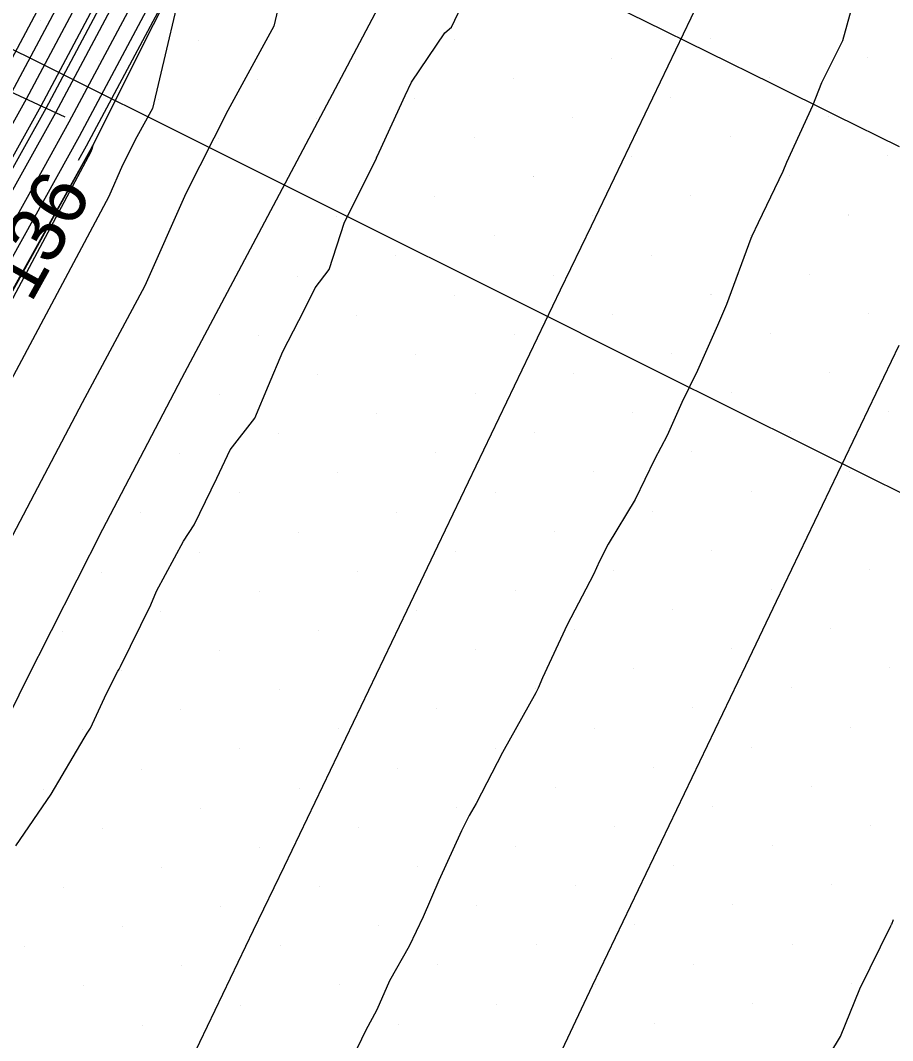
# Model space of a CAD drawing. Extents: x 2354170 to 2357230, y 866100 to 868290.
# Drawn here: x 2355652.34 to 2355683.04, y 867171.77 to 867207.68 of the extents above; entities that cross this region are included whole.
import ezdxf

# ---------------------------------------------------------------- set-up
doc = ezdxf.new("R2010")
doc.units = 0
for name, color, linetype in [('Default', 7, 'Continuous'), ('DTM Contours Minor', 7, 'Continuous'), ('DTM Contours Minor Text', 7, 'Continuous'), ('Exist DTM Breakline', 7, 'Continuous'), ('Exist DTM Scan Elevation Point', 7, 'Continuous'), ('Exist Roads EOP', 7, 'Continuous'), ('Exist Structure Major Box Culvert or Tunnel Topo', 7, 'Continuous'), ('PH Exist DTM Breakline', 7, 'Continuous'), ('Scratch_Level_0', 7, 'Continuous'), ('Scratch_Level_4', 7, 'Continuous')]:
    doc.layers.add(name, color=color, linetype=linetype)

msp = doc.modelspace()

# ---------------------------------------------------------------- linework, layer by layer
at = {"layer": 'Default'}
for points in [[(2355627.875, 867171.447), (2355632.859, 867174.412), (2355638.568, 867181.563), (2355640.373, 867183.242), (2355646.893, 867192.968), (2355647.497, 867193.747), (2355647.941, 867194.308), (2355653.583, 867204.437), (2355661.979, 867220.21), (2355662.34, 867220.791), (2355662.503, 867221.116), (2355662.651, 867221.439), (2355663.081, 867222.602), (2355676.487, 867247.563), (2355676.564, 867247.975), (2355678.247, 867252.715), (2355678.899, 867255.447), (2355681.558, 867263.592), (2355682.07, 867268.67), (2355682.394, 867273.103), (2355682.876, 867276.335), (2355682.749, 867277.758), (2355683.111, 867286.719)], [(2355617.837, 867169.487), (2355624.479, 867172.563), (2355627.784, 867173.921), (2355631.491, 867176.127), (2355635.739, 867181.447), (2355638.864, 867184.354), (2355644.695, 867193.052), (2355645.891, 867194.595), (2355646.772, 867195.707), (2355652.035, 867205.154), (2355659.865, 867219.865), (2355660.73, 867221.257), (2355661.12, 867222.035), (2355661.474, 867222.81), (2355662.504, 867225.594), (2355674.864, 867248.608), (2355675.22, 867250.522), (2355676.622, 867254.472), (2355678.631, 867262.891), (2355679.304, 867264.951), (2355679.433, 867266.235), (2355679.515, 867267.356), (2355680.785, 867275.887), (2355680.452, 867279.643)], [(2355617.782, 867168.59), (2355625.128, 867171.992), (2355627.814, 867173.096), (2355631.947, 867175.555), (2355636.682, 867181.485), (2355639.367, 867183.983), (2355645.427, 867193.024), (2355646.426, 867194.313), (2355647.162, 867195.241), (2355652.551, 867204.915), (2355660.57, 867219.98), (2355661.267, 867221.102), (2355661.581, 867221.729), (2355661.867, 867222.353), (2355662.696, 867224.597), (2355675.405, 867248.259), (2355675.668, 867249.673), (2355677.164, 867253.886), (2355678.72, 867260.409), (2355680.055, 867264.498), (2355680.312, 867267.047), (2355680.475, 867269.272), (2355681.482, 867276.036), (2355681.217, 867279.015)], [(2355638.326, 867182.176), (2355639.87, 867183.612), (2355646.16, 867192.996), (2355646.961, 867194.03), (2355647.552, 867194.774), (2355653.067, 867204.676), (2355661.274, 867220.095), (2355661.804, 867220.946), (2355662.042, 867221.422), (2355662.259, 867221.896), (2355662.889, 867223.599), (2355675.946, 867247.911), (2355676.116, 867248.824), (2355677.705, 867253.3), (2355678.809, 867257.928), (2355680.807, 867264.045), (2355681.191, 867267.858), (2355681.435, 867271.187), (2355681.438, 867271.212)], [(2355670.881, 867242.547), (2355662.312, 867226.592), (2355661.082, 867223.266), (2355660.659, 867222.341), (2355660.194, 867221.412), (2355659.16, 867219.75), (2355651.519, 867205.393), (2355646.383, 867196.174), (2355645.356, 867194.878), (2355643.962, 867193.081), (2355638.361, 867184.724), (2355634.795, 867181.408), (2355631.035, 867176.699), (2355627.753, 867174.746), (2355623.83, 867173.134), (2355617.893, 867170.384), (2355609.975, 867169.074)], [(2355663.956, 867218.975), (2355661.26, 867207.48), (2355659.633, 867204.514), (2355658.155, 867201.59), (2355656.711, 867198.335), (2355654.513, 867194.219), (2355652.817, 867191.004), (2355651.152, 867187.851), (2355649.952, 867183.728), (2355647.847, 867179.768), (2355645.785, 867176.115), (2355644.96, 867173.134), (2355642.8, 867168.809)], [(2355627.936, 867169.797), (2355633.771, 867173.269), (2355640.454, 867181.64), (2355641.379, 867182.5), (2355648.358, 867192.912), (2355648.567, 867193.181), (2355648.72, 867193.375), (2355651.199, 867197.825), (2355654.419, 867203.601), (2355662.554, 867218.871)], [(2355652.176, 867178.624), (2355653.413, 867180.44), (2355654.575, 867182.418), (2355654.691, 867182.593), (2355654.799, 867182.767), (2355655.364, 867183.991), (2355655.765, 867184.779), (2355655.815, 867184.847), (2355655.865, 867184.939), (2355656.927, 867187.108), (2355657.13, 867187.585), (2355658.077, 867189.345), (2355658.459, 867189.921), (2355659.257, 867191.562), (2355659.725, 867192.562), (2355660.586, 867193.681), (2355661.068, 867194.824), (2355661.573, 867196.025), (2355662.331, 867197.482), (2355662.717, 867198.266), (2355663.204, 867198.911), (2355663.746, 867200.583), (2355664.856, 867202.802), (2355664.874, 867202.834), (2355664.889, 867202.862), (2355664.971, 867203.043), (2355665.887, 867205.036), (2355666.11, 867205.502), (2355667.274, 867207.241), (2355667.518, 867207.447), (2355668.466, 867209.451)], [(2355656.291, 867208.314), (2355654.045, 867204.099), (2355653.157, 867202.505), (2355648.331, 867193.842), (2355648.032, 867193.464), (2355647.625, 867192.94), (2355640.876, 867182.871), (2355639.511, 867181.602), (2355633.315, 867173.84), (2355627.906, 867170.622)], [(2355681.588, 867208.067), (2355681.285, 867206.965), (2355680.546, 867205.482), (2355680.22, 867204.672), (2355679.314, 867202.677), (2355679.183, 867202.36), (2355678.311, 867200.552), (2355678.092, 867200.084), (2355678.055, 867199.999), (2355677.195, 867197.68), (2355676.873, 867196.946), (2355676.178, 867195.355), (2355675.623, 867194.226), (2355675.106, 867193.067), (2355674.659, 867192.223), (2355673.982, 867190.813), (2355673.029, 867189.245), (2355672.719, 867188.651), (2355672.508, 867188.177), (2355671.582, 867186.406), (2355670.718, 867184.544), (2355670.567, 867184.174), (2355670.528, 867184.105), (2355670.486, 867184.016), (2355669.306, 867181.916), (2355668.382, 867180.121), (2355668.137, 867179.692), (2355667.867, 867179.156), (2355667.065, 867177.404), (2355666.515, 867176.132), (2355666.022, 867175.096), (2355665.336, 867173.868), (2355664.889, 867172.848), (2355664.481, 867172.11), (2355663.761, 867170.596)], [(2355629.378, 867169.812), (2355634.227, 867172.697), (2355641.398, 867181.679), (2355641.882, 867182.13), (2355649.091, 867192.884), (2355649.102, 867192.899), (2355649.11, 867192.909), (2355649.242, 867193.146), (2355654.793, 867203.103), (2355654.885, 867203.275), (2355654.852, 867203.136), (2355654.838, 867203.111), (2355654.825, 867203.085), (2355654.813, 867203.057), (2355649.418, 867192.954), (2355649.328, 867192.783), (2355649.239, 867192.615), (2355649.077, 867192.058)], [(2355680.837, 867171.29), (2355681.215, 867171.91), (2355681.895, 867173.587), (2355682.98, 867175.815), (2355683, 867175.854), (2355683.013, 867175.87), (2355683.07, 867176.029)]]:
    msp.add_lwpolyline(points, dxfattribs=at)
at = {"layer": 'DTM Contours Minor'}
for points in [[(2355625.993, 867171.232), (2355627.855, 867171.997), (2355632.555, 867174.793), (2355637.939, 867181.537), (2355640.038, 867183.489), (2355646.404, 867192.987), (2355647.14, 867193.936), (2355647.681, 867194.619), (2355653.239, 867204.596), (2355661.509, 867220.133), (2355661.983, 867220.895), (2355662.196, 867221.32), (2355662.389, 867221.744), (2355662.953, 867223.267), (2355676.127, 867247.795), (2355676.265, 867248.541), (2355677.886, 867253.105), (2355678.839, 867257.101), (2355681.057, 867263.894), (2355681.484, 867268.129), (2355681.755, 867271.826), (2355682.411, 867276.236), (2355682.239, 867278.177), (2355682.588, 867286.836)], [(2355679.686, 867280.272), (2355680.088, 867275.738), (2355678.555, 867265.441), (2355678.554, 867265.423), (2355678.552, 867265.404), (2355678.542, 867265.372), (2355676.081, 867255.057), (2355674.772, 867251.371), (2355674.323, 867248.956), (2355662.312, 867226.592), (2355661.082, 867223.266), (2355660.659, 867222.341), (2355660.194, 867221.412), (2355659.16, 867219.75), (2355651.519, 867205.393), (2355646.383, 867196.174), (2355645.356, 867194.878), (2355643.962, 867193.081), (2355638.361, 867184.724), (2355634.795, 867181.408), (2355631.891, 867177.77)], [(2355654.385, 867202.761), (2355654.668, 867203.269), (2355658.262, 867210.015), (2355656.988, 867204.584), (2355656.437, 867203.578), (2355655.935, 867202.587), (2355655.445, 867201.483), (2355651.117, 867193.376), (2355650.491, 867192.19), (2355649.877, 867191.027), (2355647.567, 867183.092), (2355646.13, 867180.388), (2355644.723, 867177.894), (2355643.307, 867172.776), (2355641.525, 867169.208)]]:
    msp.add_lwpolyline(points, dxfattribs=at)
at = {"layer": 'Exist DTM Breakline'}
for points in [[(2355658.381, 867171.148), (2355659.465, 867173.402), (2355660.547, 867175.655), (2355661.63, 867177.909), (2355662.712, 867180.162), (2355663.794, 867182.416), (2355664.874, 867184.67), (2355665.952, 867186.926), (2355667.03, 867189.182), (2355668.108, 867191.437), (2355669.188, 867193.692), (2355670.272, 867195.945), (2355671.355, 867198.198), (2355672.439, 867200.451), (2355673.521, 867202.704), (2355674.601, 867204.959), (2355675.681, 867207.214), (2355676.76, 867209.469), (2355677.84, 867211.724), (2355678.919, 867213.979), (2355679.998, 867216.234), (2355681.077, 867218.489), (2355682.156, 867220.744), (2355683.237, 867222.999)], [(2355671.405, 867171.448), (2355672.476, 867173.707), (2355673.556, 867175.961), (2355674.636, 867178.216), (2355675.717, 867180.47), (2355676.797, 867182.725), (2355677.877, 867184.979), (2355678.958, 867187.234), (2355680.038, 867189.488), (2355681.118, 867191.743), (2355682.199, 867193.997), (2355683.279, 867196.252)]]:
    msp.add_lwpolyline(points, dxfattribs=at)
at = {"layer": 'Exist DTM Scan Elevation Point'}
for p, q in [((2355676.618, 867207.055), (2355676.618, 867207.055)), ((2355667.604, 867207.023), (2355667.604, 867207.023)), ((2355673.154, 867206.349), (2355673.154, 867206.349)), ((2355682.167, 867206.381), (2355682.167, 867206.381)), ((2355669.689, 867205.644), (2355669.689, 867205.644)), ((2355678.703, 867205.675), (2355678.703, 867205.675)), ((2355666.225, 867204.938), (2355666.225, 867204.938)), ((2355675.239, 867204.97), (2355675.239, 867204.97)), ((2355671.774, 867204.264), (2355671.774, 867204.264)), ((2355680.788, 867204.296), (2355680.788, 867204.296)), ((2355668.31, 867203.559), (2355668.31, 867203.559)), ((2355677.324, 867203.59), (2355677.324, 867203.59)), ((2355664.845, 867202.853), (2355664.845, 867202.853)), ((2355673.859, 867202.885), (2355673.859, 867202.885)), ((2355682.873, 867202.916), (2355682.873, 867202.916)), ((2355670.395, 867202.179), (2355670.395, 867202.179)), ((2355679.408, 867202.211), (2355679.408, 867202.211)), ((2355666.93, 867201.474), (2355666.93, 867201.474)), ((2355675.944, 867201.505), (2355675.944, 867201.505)), ((2355663.466, 867200.768), (2355663.466, 867200.768)), ((2355672.48, 867200.8), (2355672.48, 867200.8)), ((2355681.493, 867200.831), (2355681.493, 867200.831)), ((2355669.015, 867200.094), (2355669.015, 867200.094)), ((2355678.029, 867200.126), (2355678.029, 867200.126)), ((2355665.551, 867199.389), (2355665.551, 867199.389)), ((2355674.565, 867199.42), (2355674.565, 867199.42)), ((2355662.086, 867198.683), (2355662.086, 867198.683)), ((2355671.1, 867198.715), (2355671.1, 867198.715)), ((2355680.114, 867198.746), (2355680.114, 867198.746)), ((2355667.636, 867198.009), (2355667.636, 867198.009)), ((2355676.65, 867198.041), (2355676.65, 867198.041)), ((2355673.185, 867197.335), (2355673.185, 867197.335)), ((2355682.199, 867197.367), (2355682.199, 867197.367)), ((2355664.171, 867197.304), (2355664.171, 867197.304)), ((2355669.721, 867196.63), (2355669.721, 867196.63)), ((2355678.735, 867196.661), (2355678.735, 867196.661)), ((2355660.707, 867196.598), (2355660.707, 867196.598)), ((2355666.256, 867195.924), (2355666.256, 867195.924)), ((2355675.27, 867195.956), (2355675.27, 867195.956)), ((2355662.792, 867195.219), (2355662.792, 867195.219)), ((2355671.806, 867195.25), (2355671.806, 867195.25)), ((2355680.82, 867195.282), (2355680.82, 867195.282)), ((2355659.328, 867194.513), (2355659.328, 867194.513)), ((2355668.341, 867194.545), (2355668.341, 867194.545)), ((2355677.355, 867194.576), (2355677.355, 867194.576)), ((2355664.877, 867193.839), (2355664.877, 867193.839)), ((2355673.891, 867193.871), (2355673.891, 867193.871)), ((2355682.905, 867193.903), (2355682.905, 867193.903)), ((2355661.413, 867193.134), (2355661.413, 867193.134)), ((2355670.426, 867193.165), (2355670.426, 867193.165)), ((2355679.44, 867193.197), (2355679.44, 867193.197)), ((2355657.948, 867192.428), (2355657.948, 867192.428)), ((2355666.962, 867192.46), (2355666.962, 867192.46)), ((2355675.976, 867192.491), (2355675.976, 867192.491)), ((2355663.498, 867191.754), (2355663.498, 867191.754)), ((2355672.511, 867191.786), (2355672.511, 867191.786)), ((2355681.525, 867191.818), (2355681.525, 867191.818)), ((2355660.033, 867191.049), (2355660.033, 867191.049)), ((2355669.047, 867191.08), (2355669.047, 867191.08)), ((2355678.061, 867191.112), (2355678.061, 867191.112)), ((2355656.569, 867190.343), (2355656.569, 867190.343)), ((2355665.582, 867190.375), (2355665.582, 867190.375)), ((2355674.596, 867190.406), (2355674.596, 867190.406)), ((2355662.118, 867189.669), (2355662.118, 867189.669)), ((2355671.132, 867189.701), (2355671.132, 867189.701)), ((2355658.654, 867188.964), (2355658.654, 867188.964)), ((2355667.667, 867188.995), (2355667.667, 867188.995)), ((2355676.681, 867189.027), (2355676.681, 867189.027)), ((2355682.231, 867188.353), (2355682.231, 867188.353)), ((2355655.189, 867188.258), (2355655.189, 867188.258)), ((2355664.203, 867188.29), (2355664.203, 867188.29)), ((2355673.217, 867188.321), (2355673.217, 867188.321)), ((2355678.766, 867187.648), (2355678.766, 867187.648)), ((2355660.739, 867187.584), (2355660.739, 867187.584)), ((2355669.752, 867187.616), (2355669.752, 867187.616)), ((2355675.302, 867186.942), (2355675.302, 867186.942)), ((2355657.274, 867186.879), (2355657.274, 867186.879)), ((2355666.288, 867186.91), (2355666.288, 867186.91)), ((2355662.824, 867186.205), (2355662.824, 867186.205)), ((2355671.837, 867186.237), (2355671.837, 867186.237)), ((2355680.851, 867186.268), (2355680.851, 867186.268)), ((2355653.81, 867186.173), (2355653.81, 867186.173)), ((2355659.359, 867185.499), (2355659.359, 867185.499)), ((2355668.373, 867185.531), (2355668.373, 867185.531)), ((2355677.387, 867185.563), (2355677.387, 867185.563)), ((2355655.895, 867184.794), (2355655.895, 867184.794)), ((2355673.922, 867184.857), (2355673.922, 867184.857)), ((2355682.936, 867184.889), (2355682.936, 867184.889)), ((2355661.444, 867184.12), (2355661.444, 867184.12)), ((2355670.458, 867184.152), (2355670.458, 867184.152)), ((2355679.472, 867184.183), (2355679.472, 867184.183)), ((2355657.98, 867183.414), (2355657.98, 867183.414)), ((2355666.994, 867183.446), (2355666.994, 867183.446)), ((2355676.007, 867183.478), (2355676.007, 867183.478)), ((2355654.515, 867182.709), (2355654.515, 867182.709)), ((2355663.529, 867182.74), (2355663.529, 867182.74)), ((2355672.543, 867182.772), (2355672.543, 867182.772)), ((2355681.557, 867182.804), (2355681.557, 867182.804)), ((2355660.065, 867182.035), (2355660.065, 867182.035)), ((2355669.079, 867182.067), (2355669.079, 867182.067)), ((2355678.092, 867182.098), (2355678.092, 867182.098)), ((2355656.6, 867181.329), (2355656.6, 867181.329)), ((2355665.614, 867181.361), (2355665.614, 867181.361)), ((2355674.628, 867181.393), (2355674.628, 867181.393)), ((2355653.136, 867180.624), (2355653.136, 867180.624)), ((2355662.15, 867180.655), (2355662.15, 867180.655)), ((2355671.164, 867180.687), (2355671.164, 867180.687)), ((2355680.177, 867180.719), (2355680.177, 867180.719)), ((2355658.685, 867179.95), (2355658.685, 867179.95)), ((2355667.699, 867179.982), (2355667.699, 867179.982)), ((2355676.713, 867180.013), (2355676.713, 867180.013)), ((2355655.221, 867179.244), (2355655.221, 867179.244)), ((2355664.235, 867179.276), (2355664.235, 867179.276)), ((2355673.249, 867179.308), (2355673.249, 867179.308)), ((2355682.262, 867179.339), (2355682.262, 867179.339)), ((2355660.77, 867178.57), (2355660.77, 867178.57)), ((2355669.784, 867178.602), (2355669.784, 867178.602)), ((2355678.798, 867178.634), (2355678.798, 867178.634)), ((2355657.306, 867177.865), (2355657.306, 867177.865)), ((2355666.32, 867177.897), (2355666.32, 867177.897)), ((2355675.334, 867177.928), (2355675.334, 867177.928)), ((2355671.869, 867177.223), (2355671.869, 867177.223)), ((2355680.883, 867177.254), (2355680.883, 867177.254)), ((2355653.841, 867177.159), (2355653.841, 867177.159)), ((2355662.855, 867177.191), (2355662.855, 867177.191)), ((2355668.405, 867176.517), (2355668.405, 867176.517)), ((2355677.419, 867176.549), (2355677.419, 867176.549)), ((2355659.391, 867176.485), (2355659.391, 867176.485)), ((2355664.94, 867175.812), (2355664.94, 867175.812)), ((2355673.954, 867175.843), (2355673.954, 867175.843)), ((2355682.968, 867175.875), (2355682.968, 867175.875)), ((2355655.926, 867175.78), (2355655.926, 867175.78)), ((2355652.462, 867175.074), (2355652.462, 867175.074)), ((2355661.476, 867175.106), (2355661.476, 867175.106)), ((2355670.49, 867175.138), (2355670.49, 867175.138)), ((2355679.504, 867175.169), (2355679.504, 867175.169)), ((2355658.011, 867174.4), (2355658.011, 867174.4)), ((2355667.025, 867174.432), (2355667.025, 867174.432)), ((2355676.039, 867174.464), (2355676.039, 867174.464)), ((2355654.547, 867173.695), (2355654.547, 867173.695)), ((2355663.561, 867173.727), (2355663.561, 867173.727)), ((2355672.575, 867173.758), (2355672.575, 867173.758)), ((2355681.589, 867173.79), (2355681.589, 867173.79)), ((2355660.096, 867173.021), (2355660.096, 867173.021)), ((2355669.11, 867173.053), (2355669.11, 867173.053)), ((2355678.124, 867173.084), (2355678.124, 867173.084)), ((2355656.632, 867172.315), (2355656.632, 867172.315)), ((2355665.646, 867172.347), (2355665.646, 867172.347)), ((2355674.66, 867172.379), (2355674.66, 867172.379))]:
    msp.add_line(p, q, dxfattribs=at)
at = {"layer": 'Exist Roads EOP'}
msp.add_lwpolyline([(2355644.671, 867168.223), (2355647.268, 867173.632), (2355649.883, 867179.032), (2355652.53, 867184.417), (2355655.236, 867189.772), (2355658.016, 867195.089), (2355660.831, 867200.388), (2355663.643, 867205.688), (2355666.443, 867210.994), (2355669.231, 867216.307), (2355672.008, 867221.626), (2355674.774, 867226.951), (2355677.46, 867232.152)], dxfattribs=at)
at = {"layer": 'Exist Structure Major Box Culvert or Tunnel Topo'}
msp.add_lwpolyline([(2355685.496, 867189.966), (2355680.125, 867192.642), (2355674.757, 867195.321), (2355669.39, 867198.004), (2355664.024, 867200.688), (2355658.656, 867203.369), (2355653.286, 867206.044), (2355647.918, 867208.724), (2355642.559, 867211.421), (2355637.214, 867214.147), (2355631.882, 867216.898), (2355626.555, 867219.658), (2355622.643, 867221.682)], dxfattribs=at)
at = {"layer": 'PH Exist DTM Breakline'}
for points in [[(2355683.391, 867262.488), (2355679.027, 867251.87), (2355676.933, 867247.276), (2355654.796, 867203.098), (2355649.132, 867192.883), (2355642.436, 867181.722), (2355635.508, 867171.09), (2355628.146, 867163.924), (2355622.18, 867160.883), (2355617.021, 867159.445), (2355607.935, 867158.463), (2355596.945, 867159.519), (2355587.972, 867160.796), (2355570.473, 867165.79), (2355560.523, 867168.748), (2355530.961, 867184.663)], [(2355622.346, 867219.67), (2355622.756, 867218.808), (2355623.264, 867218.355), (2355624.289, 867217.876), (2355627.137, 867216.569), (2355630.584, 867215.088), (2355653.903, 867204.289)]]:
    msp.add_lwpolyline(points, dxfattribs=at)
at = {"layer": 'Scratch_Level_0'}
for p, q in [((2355653.041, 867207.665), (2355653.041, 867207.665)), ((2355676.618, 867207.055), (2355676.618, 867207.055)), ((2355658.59, 867206.991), (2355658.59, 867206.991)), ((2355667.604, 867207.023), (2355667.604, 867207.023)), ((2355664.139, 867206.318), (2355664.139, 867206.318)), ((2355673.153, 867206.349), (2355673.153, 867206.349)), ((2355682.167, 867206.381), (2355682.167, 867206.381)), ((2355655.126, 867206.286), (2355655.126, 867206.286)), ((2355660.675, 867205.612), (2355660.675, 867205.612)), ((2355669.689, 867205.644), (2355669.689, 867205.644)), ((2355678.703, 867205.675), (2355678.703, 867205.675)), ((2355657.211, 867204.907), (2355657.211, 867204.907)), ((2355666.224, 867204.938), (2355666.224, 867204.938)), ((2355675.238, 867204.97), (2355675.238, 867204.97)), ((2355662.76, 867204.233), (2355662.76, 867204.233)), ((2355671.774, 867204.264), (2355671.774, 867204.264)), ((2355680.788, 867204.296), (2355680.788, 867204.296)), ((2355659.296, 867203.527), (2355659.296, 867203.527)), ((2355668.309, 867203.559), (2355668.309, 867203.559)), ((2355677.323, 867203.59), (2355677.323, 867203.59)), ((2355664.845, 867202.853), (2355664.845, 867202.853)), ((2355673.859, 867202.885), (2355673.859, 867202.885)), ((2355682.873, 867202.917), (2355682.873, 867202.917)), ((2355670.394, 867202.179), (2355670.394, 867202.179)), ((2355679.408, 867202.211), (2355679.408, 867202.211)), ((2355666.93, 867201.474), (2355666.93, 867201.474)), ((2355675.944, 867201.506), (2355675.944, 867201.506)), ((2355672.479, 867200.8), (2355672.479, 867200.8)), ((2355681.493, 867200.832), (2355681.493, 867200.832)), ((2355669.015, 867200.094), (2355669.015, 867200.094)), ((2355678.029, 867200.126), (2355678.029, 867200.126)), ((2355674.564, 867199.421), (2355674.564, 867199.421)), ((2355671.1, 867198.715), (2355671.1, 867198.715)), ((2355680.114, 867198.747), (2355680.114, 867198.747)), ((2355676.649, 867198.041), (2355676.649, 867198.041)), ((2355673.185, 867197.336), (2355673.185, 867197.336)), ((2355682.199, 867197.367), (2355682.199, 867197.367)), ((2355678.734, 867196.662), (2355678.734, 867196.662)), ((2355675.27, 867195.956), (2355675.27, 867195.956)), ((2355680.819, 867195.282), (2355680.819, 867195.282)), ((2355677.355, 867194.577), (2355677.355, 867194.577)), ((2355682.904, 867193.903), (2355682.904, 867193.903)), ((2355679.44, 867193.197), (2355679.44, 867193.197))]:
    msp.add_line(p, q, dxfattribs=at)
at = {"layer": 'Scratch_Level_4'}
msp.add_lwpolyline([(2355672.067, 867208.767), (2355674.31, 867207.664), (2355676.553, 867206.559), (2355678.795, 867205.455), (2355681.038, 867204.349), (2355683.28, 867203.243)], dxfattribs=at)

# ---------------------------------------------------------------- texts
at = {"layer": 'DTM Contours Minor Text'}
msp.add_text('136', height=2, rotation=60.8608, dxfattribs=at).set_placement((2355652.705, 867197.693))

doc.saveas('drawing.dxf')
